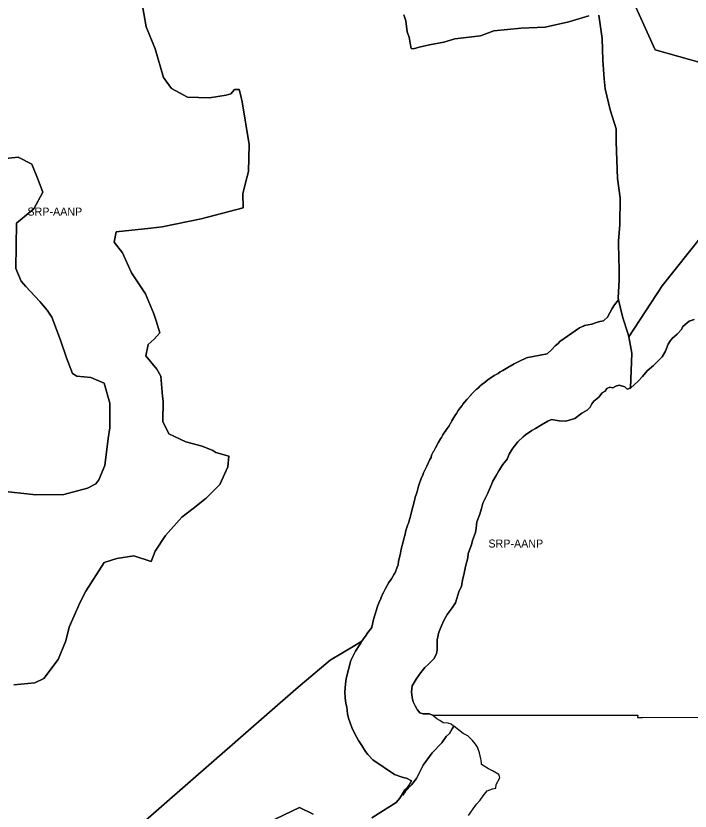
# Model space of a CAD drawing. Extents: x 598968 to 613553, y 4409678 to 4430833.
# Drawn here: x 608230 to 609240, y 4421262 to 4422453 of the extents above; entities that cross this region are included whole.
import ezdxf

# ---------------------------------------------------------------- set-up
doc = ezdxf.new("R2010")
doc.units = 0
for name, color, linetype in [('1', 7, 'Continuous'), ('Sòl Rústic Protegit', 7, 'Continuous'), ('Sòl Rústic Protegit - Alt Nivell de Protecció', 7, 'Continuous')]:
    doc.layers.add(name, color=color, linetype=linetype)

msp = doc.modelspace()

# ---------------------------------------------------------------- linework, layer by layer
at = {"layer": '1'}
msp.add_lwpolyline([(609245.9001, 4421998.1384), (609238.4003, 4421995.6384), (609228.6503, 4421987.6384), (609226.7129, 4421983.1384), (609220.5879, 4421976.1384), (609213.5881, 4421970.1384), (609210.5881, 4421966.6384), (609207.0881, 4421961.1386), (609202.9633, 4421950.6386), (609197.9007, 4421942.1388), (609188.9633, 4421933.1388), (609184.9635, 4421929.1388), (609175.7135, 4421921.1388), (609168.7137, 4421912.6388), (609162.0887, 4421905.6388), (609150.4017, 4421895.4658), (609150.3927, 4421895.4576), (609150.3857, 4421895.4518), (609150.2723, 4421895.3532), (609150.0263, 4421895.139), (609145.4403, 4421893.6906), (609145.2765, 4421893.6388), (609141.8763, 4421897.1008), (609141.8389, 4421897.1388), (609133.4641, 4421899.6386), (609128.5267, 4421898.1386), (609124.2767, 4421895.6386), (609119.4017, 4421896.6384), (609114.9643, 4421894.6384), (609112.6517, 4421890.6384), (609108.0269, 4421888.1384), (609103.0895, 4421881.6384), (609095.7769, 4421875.6384), (609092.5271, 4421871.6384), (609090.1521, 4421866.6386), (609085.5897, 4421862.1386), (609077.5897, 4421857.6386), (609067.0899, 4421849.6386), (609053.5275, 4421845.6384), (609043.6527, 4421846.1382), (609032.2777, 4421848.138), (609026.7153, 4421845.638), (609017.4029, 4421840.138), (609008.0905, 4421834.6378), (609002.5905, 4421831.6378), (608993.0907, 4421825.1378), (608989.5907, 4421822.1378), (608981.9659, 4421814.6378), (608976.1535, 4421807.638), (608973.2785, 4421803.638), (608968.9035, 4421796.138), (608965.5911, 4421789.1382), (608959.4037, 4421781.1382), (608953.2787, 4421771.6382), (608949.4663, 4421764.6384), (608944.5289, 4421756.1384), (608942.0913, 4421751.1384), (608936.4039, 4421737.1386), (608929.2791, 4421723.1388), (608927.1541, 4421715.139), (608925.0291, 4421706.639), (608920.4667, 4421695.1392), (608919.4041, 4421685.6394), (608918.3417, 4421679.1394), (608913.9667, 4421667.1396), (608912.2167, 4421660.6398), (608907.4043, 4421647.64), (608906.6543, 4421641.14), (608903.1545, 4421628.1402), (608902.4669, 4421623.1404), (608901.4669, 4421618.1404), (608900.2713, 4421613.6384), (608900.2701, 4421613.6344), (608900.2481, 4421613.5514), (608900.2469, 4421613.5474), (608899.3419, 4421610.1406), (608897.5921, 4421598.6406), (608893.4045, 4421590.1408), (608890.4047, 4421580.141), (608888.1547, 4421573.641), (608883.5297, 4421566.1412), (608875.9049, 4421556.1412), (608870.9673, 4421547.1412), (608867.3425, 4421539.1414), (608863.3425, 4421529.6414), (608861.0925, 4421518.1416), (608860.7175, 4421512.1418), (608860.7175, 4421502.642), (608860.0925, 4421497.642), (608856.5925, 4421490.1422), (608847.9051, 4421481.6422), (608842.2803, 4421476.6422), (608836.5929, 4421469.1422), (608829.7179, 4421459.1424), (608823.5305, 4421449.1424), (608822.5305, 4421440.6426), (608823.2805, 4421432.1428), (608824.9055, 4421425.6428), (608828.0929, 4421419.643), (608830.9659, 4421414.127), (608831.2179, 4421413.6432), (608834.8429, 4421409.1434), (608835.1437, 4421409.0554), (608839.9679, 4421407.6434), (608848.4053, 4421407.6436), (608848.7325, 4421407.5102), (608854.3271, 4421405.2268), (608854.3295, 4421405.2298), (609161.2577, 4421405.2298), (609161.2089, 4421402.0422), (609168.6401, 4421402.043), (611033.1977, 4421402.2348)], dxfattribs=at)
at = {"layer": 'Sòl Rústic Protegit'}
for points in [[(608418.3051, 4422477.0098), (608424.9927, 4422436.5098), (608438.4927, 4422403.5098), (608450.9927, 4422360.5098), (608462.8677, 4422344.0098), (608486.8051, 4422331.0098), (608520.0551, 4422330.0098), (608544.8677, 4422334.0098), (608551.8677, 4422336.0098), (608557.4927, 4422342.5098), (608564.4927, 4422342.5098), (608566.2427, 4422335.0098), (608568.7427, 4422324.0098), (608579.1177, 4422260.0098), (608578.1177, 4422220.0098), (608576.3051, 4422212.5098), (608569.9301, 4422187.0098), (608570.4301, 4422165.5098), (608507.4927, 4422149.0098), (608448.9927, 4422137.0098), (608431.8051, 4422135.0098), (608380.1801, 4422129.5098), (608377.3051, 4422114.0098), (608389.8051, 4422098.0098), (608403.3051, 4422068.0098), (608423.8051, 4422036.5098), (608436.6177, 4422006.5098), (608440.0551, 4421996.0098), (608445.5551, 4421978.0098), (608436.8051, 4421968.5098), (608428.0551, 4421960.5098), (608424.6177, 4421943.5098), (608441.0551, 4421923.5098), (608447.0551, 4421913.0098), (608449.6177, 4421883.5098), (608450.4301, 4421876.0098), (608449.8677, 4421845.5098), (608459.1801, 4421827.0098), (608484.3677, 4421815.0098), (608508.8051, 4421808.5098), (608524.9301, 4421802.0098), (608529.4927, 4421799.0098), (608548.7427, 4421793.5098), (608547.6177, 4421777.5098), (608535.4301, 4421751.0098), (608514.8051, 4421730.5098), (608495.3677, 4421715.0098), (608478.4301, 4421702.0098), (608454.1801, 4421674.5098), (608438.7427, 4421651.0098), (608432.3677, 4421635.5098), (608406.4927, 4421644.0098), (608380.9927, 4421640.0098), (608361.9301, 4421634.0098), (608334.8051, 4421591.0098), (608326.2427, 4421574.5098), (608309.8051, 4421537.5098), (608304.5551, 4421517.0098), (608293.0551, 4421489.0098), (608271.9301, 4421460.5098), (608258.0551, 4421454.0098), (608226.8051, 4421451.0098)], [(608242.8497, 4421089.6404), (608649.4699, 4421444.6398), (608700.5943, 4421487.6398), (608737.8439, 4421509.64), (608748.1987, 4421516.2652), (608754.5547, 4421525.5102), (608756.3047, 4421528.0102), (608757.2423, 4421529.5102), (608762.9297, 4421537.0102), (608763.3047, 4421537.5102), (608765.5547, 4421548.5102), (608771.3047, 4421568.0102), (608771.4297, 4421568.0102), (608771.4921, 4421568.5102), (608775.4923, 4421578.0102), (608776.3047, 4421579.0102), (608776.6171, 4421580.5102), (608780.2421, 4421588.5102), (608780.6797, 4421589.0102), (608783.6171, 4421595.0102), (608788.5547, 4421604.0102), (608792.6173, 4421609.5102), (608796.7421, 4421616.5102), (608797.7421, 4421618.0102), (608797.9297, 4421618.5102), (608801.3673, 4421628.5102), (608801.9921, 4421629.0102), (608802.3673, 4421630.5102), (608803.0547, 4421635.5102), (608804.2421, 4421640.0102), (608804.4297, 4421641.5102), (608806.1171, 4421648.0102), (608806.9297, 4421654.0102), (608810.4297, 4421667.0102), (608810.6797, 4421667.5102), (608812.9297, 4421676.5102), (608813.9921, 4421682.0102), (608817.1797, 4421691.0102), (608817.7421, 4421693.0102), (608820.1171, 4421700.0102), (608820.3673, 4421701.5102), (608821.1171, 4421703.5102), (608821.4297, 4421706.0102), (608827.2421, 4421729.0102), (608827.8671, 4421732.0102), (608829.9923, 4421737.0102), (608830.4921, 4421739.5102), (608830.8047, 4421740.0102), (608830.8673, 4421740.5102), (608832.9921, 4421748.5102), (608837.2421, 4421761.5102), (608839.6797, 4421765.0102), (608840.4923, 4421768.5102), (608845.6797, 4421778.5102), (608849.8047, 4421788.5102), (608851.8047, 4421791.5102), (608852.5547, 4421795.0102), (608854.9921, 4421800.0102), (608855.8047, 4421801.0102), (608858.3671, 4421806.0102), (608862.6171, 4421813.5102), (608865.8047, 4421819.5102), (608867.3047, 4421821.5102), (608869.5547, 4421825.5102), (608875.6797, 4421835.0102), (608878.8671, 4421839.0102), (608880.6171, 4421842.0102), (608880.9921, 4421842.5102), (608882.8671, 4421846.5102), (608887.2423, 4421854.0102), (608889.8673, 4421857.5102), (608892.4297, 4421862.0102), (608895.3047, 4421866.0102), (608898.4921, 4421869.5102), (608899.5547, 4421871.5102), (608905.3671, 4421878.5102), (608911.6173, 4421885.0102), (608911.9297, 4421885.5102), (608912.1797, 4421886.0102), (608919.8047, 4421893.5102), (608922.1173, 4421895.0102), (608922.7421, 4421895.5102), (608924.0547, 4421897.0102), (608924.8673, 4421898.0102), (608928.3671, 4421901.0102), (608930.8673, 4421902.5102), (608936.9923, 4421907.5102), (608946.4923, 4421914.0102), (608952.1171, 4421917.0102), (608955.0547, 4421919.5102), (608959.0547, 4421921.5102), (608966.8671, 4421926.0102), (608976.1797, 4421931.5102), (608985.1171, 4421936.0102), (608986.0547, 4421936.5102), (608991.6173, 4421939.0102), (608993.0547, 4421939.5102), (608994.3673, 4421940.5102), (609025.9297, 4421946.5102), (609031.8047, 4421952.0102), (609037.6797, 4421958.5102), (609042.1797, 4421962.0102), (609044.6173, 4421965.0102), (609074.2423, 4421985.5102), (609078.6797, 4421987.5102), (609080.1173, 4421988.0102), (609081.4921, 4421989.0102), (609092.5547, 4421991.0102), (609099.8047, 4421993.5102), (609104.7421, 4421995.0102), (609110.1797, 4421996.0102), (609110.6173, 4421996.5102), (609116.1797, 4422001.5102), (609123.0547, 4422014.5102), (609126.5547, 4422020.0102), (609132.5549, 4422027.5102), (609131.9927, 4422030.01), (609133.3051, 4422057.51), (609133.4927, 4422076.51), (609133.2427, 4422087.51), (609132.6177, 4422115.51), (609134.6177, 4422140.51), (609134.9927, 4422180.51), (609131.1177, 4422209.51), (609129.2427, 4422264.01), (609128.8051, 4422283.51), (609119.8677, 4422312.01), (609112.7427, 4422343.51), (609111.1801, 4422358.51), (609109.2427, 4422386.51), (609107.8677, 4422419.01), (609103.2427, 4422454.01)], [(609087.9301, 4422453.01), (609058.1177, 4422444.01), (609022.4927, 4422436.01), (608986.7427, 4422434.51), (608945.9301, 4422430.51), (608925.6177, 4422423.01), (608887.1919, 4422418.6834), (608870.8497, 4422413.655), (608849.2427, 4422409.51), (608833.7657, 4422405.7984), (608825.2805, 4422403.5984), (608822.1379, 4422403.9126), (608820.2521, 4422411.7694), (608818.9951, 4422421.1976), (608816.1667, 4422428.74), (608813.9667, 4422445.3964), (608811.1383, 4422454.1958)], [(608204.8677, 4421741.5098), (608259.9927, 4421735.5098), (608301.4927, 4421736.0098), (608337.0551, 4421745.5098), (608349.6801, 4421752.0098), (608354.0551, 4421758.0098), (608363.1177, 4421779.5098), (608367.9927, 4421820.0098), (608370.8051, 4421836.0098), (608370.6177, 4421873.0098), (608362.3051, 4421902.5098), (608342.3051, 4421911.0098), (608321.1177, 4421913.0098), (608314.6801, 4421917.0098), (608305.8051, 4421940.5098), (608296.9301, 4421967.0098), (608283.9927, 4422001.5098), (608276.7427, 4422012.0098), (608265.5551, 4422025.0098), (608244.6177, 4422047.5098), (608238.0551, 4422055.5098), (608229.9301, 4422074.5098), (608230.9301, 4422142.5098), (608256.6801, 4422164.0098), (608270.1801, 4422189.0098), (608262.0551, 4422210.0098), (608253.8677, 4422230.5098), (608233.2427, 4422241.0098), (608209.6177, 4422238.5098)], [(608762.9673, 4421251.6844), (608799.5297, 4421274.6844), (608805.0923, 4421281.1844), (608808.8423, 4421287.6844), (608812.5297, 4421293.6844), (608817.5585, 4421298.8146), (608818.3671, 4421300.0102), (608822.6171, 4421307.0102), (608814.9297, 4421311.0102), (608812.2421, 4421311.5102), (608807.1171, 4421313.0102), (608796.9297, 4421316.5102), (608764.4921, 4421338.5102), (608757.3047, 4421346.5102), (608753.6797, 4421351.0102), (608748.1171, 4421360.0102), (608742.8671, 4421367.5102), (608739.9297, 4421373.0102), (608736.9297, 4421378.5102), (608732.8673, 4421387.0102), (608728.2421, 4421401.0102), (608726.6173, 4421407.5102), (608725.4297, 4421417.5102), (608723.9923, 4421423.0102), (608723.2423, 4421431.5102), (608722.8671, 4421440.5102), (608723.5547, 4421452.0102), (608724.5547, 4421460.5102), (608731.4921, 4421487.5102), (608738.8047, 4421501.5102), (608744.9923, 4421511.5102), (608746.4297, 4421513.5102), (608747.6797, 4421515.5102), (608748.1987, 4421516.2652), (608737.8439, 4421509.64), (608700.5943, 4421487.6398), (608649.4699, 4421444.6398), (608242.8497, 4421089.6404)], [(608607.9047, 4421244.6844), (608654.6547, 4421267.1844), (608675.3423, 4421257.1844)]]:
    msp.add_lwpolyline(points, dxfattribs=at)
at = {"layer": 'Sòl Rústic Protegit - Alt Nivell de Protecció'}
for points in [[(609258.3051, 4422382.0102), (609187.6177, 4422402.0102), (609142.1801, 4422503.0102)], [(609142.1801, 4422503.0102), (609187.6177, 4422402.0102), (609258.3051, 4422382.0102)], [(608226.8051, 4421451.0098), (608258.0551, 4421454.0098), (608271.9301, 4421460.5098), (608293.0551, 4421489.0098), (608304.5551, 4421517.0098), (608309.8051, 4421537.5098), (608326.2427, 4421574.5098), (608334.8051, 4421591.0098), (608361.9301, 4421634.0098), (608380.9927, 4421640.0098), (608406.4927, 4421644.0098), (608432.3677, 4421635.5098), (608438.7427, 4421651.0098), (608454.1801, 4421674.5098), (608478.4301, 4421702.0098), (608495.3677, 4421715.0098), (608514.8051, 4421730.5098), (608535.4301, 4421751.0098), (608547.6177, 4421777.5098), (608548.7427, 4421793.5098), (608529.4927, 4421799.0098), (608524.9301, 4421802.0098), (608508.8051, 4421808.5098), (608484.3677, 4421815.0098), (608459.1801, 4421827.0098), (608449.8677, 4421845.5098), (608450.4301, 4421876.0098), (608449.6177, 4421883.5098), (608447.0551, 4421913.0098), (608441.0551, 4421923.5098), (608424.6177, 4421943.5098), (608428.0551, 4421960.5098), (608436.8051, 4421968.5098), (608445.5551, 4421978.0098), (608440.0551, 4421996.0098), (608436.6177, 4422006.5098), (608423.8051, 4422036.5098), (608403.3051, 4422068.0098), (608389.8051, 4422098.0098), (608377.3051, 4422114.0098), (608380.1801, 4422129.5098), (608431.8051, 4422135.0098), (608448.9927, 4422137.0098), (608507.4927, 4422149.0098), (608570.4301, 4422165.5098), (608569.9301, 4422187.0098), (608576.3051, 4422212.5098), (608578.1177, 4422220.0098), (608579.1177, 4422260.0098), (608568.7427, 4422324.0098), (608566.2427, 4422335.0098), (608564.4927, 4422342.5098), (608557.4927, 4422342.5098), (608551.8677, 4422336.0098), (608544.8677, 4422334.0098), (608520.0551, 4422330.0098), (608486.8051, 4422331.0098), (608462.8677, 4422344.0098), (608450.9927, 4422360.5098), (608438.4927, 4422403.5098), (608424.9927, 4422436.5098), (608418.3051, 4422477.0098)], [(608811.1383, 4422454.1958), (608813.9667, 4422445.3964), (608816.1667, 4422428.74), (608818.9951, 4422421.1976), (608820.2521, 4422411.7694), (608822.1379, 4422403.9126), (608825.2805, 4422403.5984), (608833.7657, 4422405.7984), (608849.2427, 4422409.51), (608870.8497, 4422413.655), (608887.1919, 4422418.6834), (608925.6177, 4422423.01), (608945.9301, 4422430.51), (608986.7427, 4422434.51), (609022.4927, 4422436.01), (609058.1177, 4422444.01), (609087.9301, 4422453.01)], [(609103.2427, 4422454.01), (609107.8677, 4422419.01), (609109.2427, 4422386.51), (609111.1801, 4422358.51), (609112.7427, 4422343.51), (609119.8677, 4422312.01), (609128.8051, 4422283.51), (609129.2427, 4422264.01), (609131.1177, 4422209.51), (609134.9927, 4422180.51), (609134.6177, 4422140.51), (609132.6177, 4422115.51), (609133.2427, 4422087.51), (609133.4927, 4422076.51), (609133.3051, 4422057.51), (609131.9927, 4422030.01), (609132.5549, 4422027.5102), (609135.6175, 4422015.0102), (609139.1175, 4422000.5102), (609146.6799, 4421977.5102), (609147.8049, 4421972.0102), (609197.7427, 4422048.5102), (609258.3051, 4422124.5102)], [(608209.6177, 4422238.5098), (608233.2427, 4422241.0098), (608253.8677, 4422230.5098), (608262.0551, 4422210.0098), (608270.1801, 4422189.0098), (608256.6801, 4422164.0098), (608230.9301, 4422142.5098), (608229.9301, 4422074.5098), (608238.0551, 4422055.5098), (608244.6177, 4422047.5098), (608265.5551, 4422025.0098), (608276.7427, 4422012.0098), (608283.9927, 4422001.5098), (608296.9301, 4421967.0098), (608305.8051, 4421940.5098), (608314.6801, 4421917.0098), (608321.1177, 4421913.0098), (608342.3051, 4421911.0098), (608362.3051, 4421902.5098), (608370.6177, 4421873.0098), (608370.8051, 4421836.0098), (608367.9927, 4421820.0098), (608363.1177, 4421779.5098), (608354.0551, 4421758.0098), (608349.6801, 4421752.0098), (608337.0551, 4421745.5098), (608301.4927, 4421736.0098), (608259.9927, 4421735.5098), (608204.8677, 4421741.5098)], [(609258.3051, 4422124.5102), (609197.7427, 4422048.5102), (609147.8049, 4421972.0102), (609152.4925, 4421947.5102), (609150.3857, 4421895.4518), (609150.3927, 4421895.4576), (609150.4017, 4421895.4658), (609162.0887, 4421905.6388), (609168.7137, 4421912.6388), (609175.7135, 4421921.1388), (609184.9635, 4421929.1388), (609188.9633, 4421933.1388), (609197.9007, 4421942.1388), (609202.9633, 4421950.6386), (609207.0881, 4421961.1386), (609210.5881, 4421966.6384), (609213.5881, 4421970.1384), (609220.5879, 4421976.1384), (609226.7129, 4421983.1384), (609228.6503, 4421987.6384), (609238.4003, 4421995.6384), (609245.9001, 4421998.1384)], [(608907.8423, 4421255.1474), (608914.9673, 4421265.1474), (608919.9671, 4421272.1472), (608925.3421, 4421278.1472), (608929.9671, 4421284.6472), (608935.9669, 4421292.1472), (608943.8419, 4421295.1472), (608948.7793, 4421296.1472), (608949.4667, 4421301.6472), (608954.7167, 4421311.647), (608954.1689, 4421313.4732), (608953.2167, 4421316.647), (608943.9043, 4421322.1466), (608937.9669, 4421325.1466), (608927.4669, 4421331.6462), (608927.2445, 4421333.5734), (608926.7169, 4421338.146), (608926.3065, 4421339.9518), (608924.2171, 4421349.1458), (608921.2171, 4421357.6456), (608918.5295, 4421362.1456), (608914.0297, 4421367.6454), (608906.7797, 4421374.645), (608900.0923, 4421378.145), (608892.9049, 4421383.6448), (608885.9907, 4421388.8448), (608885.8765, 4421388.9307), (608883.2423, 4421385.0102), (608879.6175, 4421378.0102), (608874.6173, 4421373.5102), (608867.8049, 4421364.0102), (608853.4299, 4421349.0102), (608839.8049, 4421330.5102), (608830.0549, 4421310.5102), (608822.6173, 4421301.0102), (608813.3049, 4421291.5102), (608809.6173, 4421285.5102), (608812.6175, 4421291.5102), (608817.5585, 4421298.8146), (608812.5297, 4421293.6844), (608808.8423, 4421287.6844), (608805.0923, 4421281.1844), (608799.5297, 4421274.6844), (608762.9673, 4421251.6844)], [(608675.3423, 4421257.1844), (608654.6547, 4421267.1844), (608607.9047, 4421244.6844)]]:
    msp.add_lwpolyline(points, dxfattribs=at)
msp.add_lwpolyline([(609147.8049, 4421972.0102), (609146.6799, 4421977.5102), (609139.1175, 4422000.5102), (609135.6175, 4422015.0102), (609132.5549, 4422027.5102), (609126.5547, 4422020.0102), (609123.0547, 4422014.5102), (609116.1797, 4422001.5102), (609110.6173, 4421996.5102), (609110.1797, 4421996.0102), (609104.7421, 4421995.0102), (609099.8047, 4421993.5102), (609092.5547, 4421991.0102), (609081.4921, 4421989.0102), (609080.1173, 4421988.0102), (609078.6797, 4421987.5102), (609074.2423, 4421985.5102), (609044.6173, 4421965.0102), (609042.1797, 4421962.0102), (609037.6797, 4421958.5102), (609031.8047, 4421952.0102), (609025.9297, 4421946.5102), (608994.3673, 4421940.5102), (608993.0547, 4421939.5102), (608991.6173, 4421939.0102), (608986.0547, 4421936.5102), (608985.1171, 4421936.0102), (608976.1797, 4421931.5102), (608966.8671, 4421926.0102), (608959.0547, 4421921.5102), (608955.0547, 4421919.5102), (608952.1171, 4421917.0102), (608946.4923, 4421914.0102), (608936.9923, 4421907.5102), (608930.8673, 4421902.5102), (608928.3671, 4421901.0102), (608924.8673, 4421898.0102), (608924.0547, 4421897.0102), (608922.7421, 4421895.5102), (608922.1173, 4421895.0102), (608919.8047, 4421893.5102), (608912.1797, 4421886.0102), (608911.9297, 4421885.5102), (608911.6173, 4421885.0102), (608905.3671, 4421878.5102), (608899.5547, 4421871.5102), (608898.4921, 4421869.5102), (608895.3047, 4421866.0102), (608892.4297, 4421862.0102), (608889.8673, 4421857.5102), (608887.2423, 4421854.0102), (608882.8671, 4421846.5102), (608880.9921, 4421842.5102), (608880.6171, 4421842.0102), (608878.8671, 4421839.0102), (608875.6797, 4421835.0102), (608869.5547, 4421825.5102), (608867.3047, 4421821.5102), (608865.8047, 4421819.5102), (608862.6171, 4421813.5102), (608858.3671, 4421806.0102), (608855.8047, 4421801.0102), (608854.9921, 4421800.0102), (608852.5547, 4421795.0102), (608851.8047, 4421791.5102), (608849.8047, 4421788.5102), (608845.6797, 4421778.5102), (608840.4923, 4421768.5102), (608839.6797, 4421765.0102), (608837.2421, 4421761.5102), (608832.9921, 4421748.5102), (608830.8673, 4421740.5102), (608830.8047, 4421740.0102), (608830.4921, 4421739.5102), (608829.9923, 4421737.0102), (608827.8671, 4421732.0102), (608827.2421, 4421729.0102), (608821.4297, 4421706.0102), (608821.1171, 4421703.5102), (608820.3673, 4421701.5102), (608820.1171, 4421700.0102), (608817.7421, 4421693.0102), (608817.1797, 4421691.0102), (608813.9921, 4421682.0102), (608812.9297, 4421676.5102), (608810.6797, 4421667.5102), (608810.4297, 4421667.0102), (608806.9297, 4421654.0102), (608806.1171, 4421648.0102), (608804.4297, 4421641.5102), (608804.2421, 4421640.0102), (608803.0547, 4421635.5102), (608802.3673, 4421630.5102), (608801.9921, 4421629.0102), (608801.3673, 4421628.5102), (608797.9297, 4421618.5102), (608797.7421, 4421618.0102), (608796.7421, 4421616.5102), (608792.6173, 4421609.5102), (608788.5547, 4421604.0102), (608783.6171, 4421595.0102), (608780.6797, 4421589.0102), (608780.2421, 4421588.5102), (608776.6171, 4421580.5102), (608776.3047, 4421579.0102), (608775.4923, 4421578.0102), (608771.4921, 4421568.5102), (608771.4297, 4421568.0102), (608771.3047, 4421568.0102), (608765.5547, 4421548.5102), (608763.3047, 4421537.5102), (608762.9297, 4421537.0102), (608757.2423, 4421529.5102), (608756.3047, 4421528.0102), (608754.5547, 4421525.5102), (608748.1987, 4421516.2652), (608747.6797, 4421515.5102), (608746.4297, 4421513.5102), (608744.9923, 4421511.5102), (608738.8047, 4421501.5102), (608731.4921, 4421487.5102), (608724.5547, 4421460.5102), (608723.5547, 4421452.0102), (608722.8671, 4421440.5102), (608723.2423, 4421431.5102), (608723.9923, 4421423.0102), (608725.4297, 4421417.5102), (608726.6173, 4421407.5102), (608728.2421, 4421401.0102), (608732.8673, 4421387.0102), (608736.9297, 4421378.5102), (608739.9297, 4421373.0102), (608742.8671, 4421367.5102), (608748.1171, 4421360.0102), (608753.6797, 4421351.0102), (608757.3047, 4421346.5102), (608764.4921, 4421338.5102), (608796.9297, 4421316.5102), (608807.1171, 4421313.0102), (608812.2421, 4421311.5102), (608814.9297, 4421311.0102), (608822.6171, 4421307.0102), (608818.3671, 4421300.0102), (608817.5585, 4421298.8146), (608812.6175, 4421291.5102), (608809.6173, 4421285.5102), (608813.3049, 4421291.5102), (608822.6173, 4421301.0102), (608830.0549, 4421310.5102), (608839.8049, 4421330.5102), (608853.4299, 4421349.0102), (608867.8049, 4421364.0102), (608874.6173, 4421373.5102), (608879.6175, 4421378.0102), (608883.2423, 4421385.0102), (608885.8765, 4421388.9307), (608885.8537, 4421388.948), (608885.5923, 4421389.1444), (608881.8425, 4421392.1444), (608877.4675, 4421393.6442), (608869.8425, 4421394.1442), (608865.0301, 4421397.644), (608860.5927, 4421400.144), (608854.5303, 4421405.1438), (608854.3271, 4421405.2268), (608848.7325, 4421407.5102), (608848.4053, 4421407.6436), (608839.9679, 4421407.6434), (608835.1437, 4421409.0554), (608834.8429, 4421409.1434), (608831.2179, 4421413.6432), (608830.9659, 4421414.127), (608828.0929, 4421419.643), (608824.9055, 4421425.6428), (608823.2805, 4421432.1428), (608822.5305, 4421440.6426), (608823.5305, 4421449.1424), (608829.7179, 4421459.1424), (608836.5929, 4421469.1422), (608842.2803, 4421476.6422), (608847.9051, 4421481.6422), (608856.5925, 4421490.1422), (608860.0925, 4421497.642), (608860.7175, 4421502.642), (608860.7175, 4421512.1418), (608861.0925, 4421518.1416), (608863.3425, 4421529.6414), (608867.3425, 4421539.1414), (608870.9673, 4421547.1412), (608875.9049, 4421556.1412), (608883.5297, 4421566.1412), (608888.1547, 4421573.641), (608890.4047, 4421580.141), (608893.4045, 4421590.1408), (608897.5921, 4421598.6406), (608899.3419, 4421610.1406), (608900.2469, 4421613.5474), (608900.2481, 4421613.5514), (608900.2701, 4421613.6344), (608900.2713, 4421613.6384), (608901.4669, 4421618.1404), (608902.4669, 4421623.1404), (608903.1545, 4421628.1402), (608906.6543, 4421641.14), (608907.4043, 4421647.64), (608912.2167, 4421660.6398), (608913.9667, 4421667.1396), (608918.3417, 4421679.1394), (608919.4041, 4421685.6394), (608920.4667, 4421695.1392), (608925.0291, 4421706.639), (608927.1541, 4421715.139), (608929.2791, 4421723.1388), (608936.4039, 4421737.1386), (608942.0913, 4421751.1384), (608944.5289, 4421756.1384), (608949.4663, 4421764.6384), (608953.2787, 4421771.6382), (608959.4037, 4421781.1382), (608965.5911, 4421789.1382), (608968.9035, 4421796.138), (608973.2785, 4421803.638), (608976.1535, 4421807.638), (608981.9659, 4421814.6378), (608989.5907, 4421822.1378), (608993.0907, 4421825.1378), (609002.5905, 4421831.6378), (609008.0905, 4421834.6378), (609017.4029, 4421840.138), (609026.7153, 4421845.638), (609032.2777, 4421848.138), (609043.6527, 4421846.1382), (609053.5275, 4421845.6384), (609067.0899, 4421849.6386), (609077.5897, 4421857.6386), (609085.5897, 4421862.1386), (609090.1521, 4421866.6386), (609092.5271, 4421871.6384), (609095.7769, 4421875.6384), (609103.0895, 4421881.6384), (609108.0269, 4421888.1384), (609112.6517, 4421890.6384), (609114.9643, 4421894.6384), (609119.4017, 4421896.6384), (609124.2767, 4421895.6386), (609128.5267, 4421898.1386), (609133.4641, 4421899.6386), (609141.8389, 4421897.1388), (609141.8763, 4421897.1008), (609145.2765, 4421893.6388), (609145.4403, 4421893.6906), (609150.0263, 4421895.139), (609150.2723, 4421895.3532), (609150.3857, 4421895.4518), (609152.4925, 4421947.5102)], close=True, dxfattribs=at)

# ---------------------------------------------------------------- texts
for p in [(608247.2114, 4422153.7357), (608937.6798, 4421656.5102)]:
    msp.add_text('SRP-AANP', height=12, dxfattribs=at).set_placement(p)

doc.saveas('drawing.dxf')
